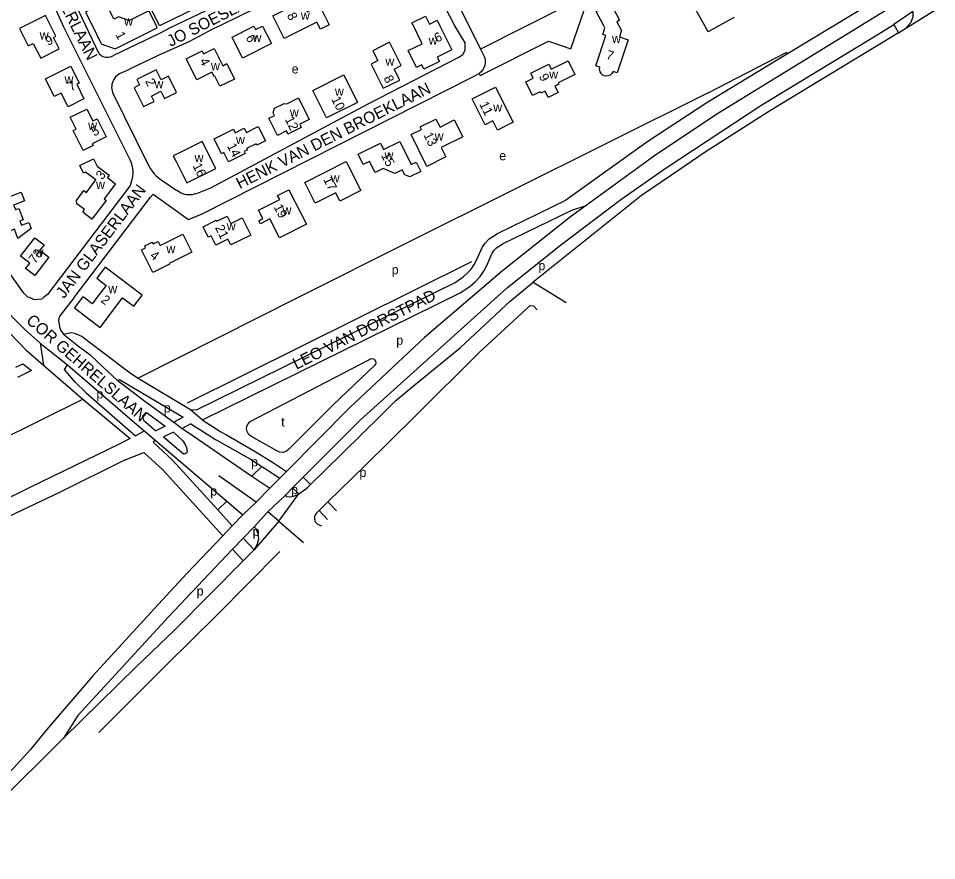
# Model space of a CAD drawing. Extents: x 156721 to 158827, y 386657 to 388950.
# Drawn here: x 158247.8 to 158644.2, y 386739.8 to 387103.3 of the extents above; entities that cross this region are included whole.
import ezdxf

# ---------------------------------------------------------------- set-up
doc = ezdxf.new("R2010")
doc.units = 0
for name, color, linetype in [('BLT_Basislijn', 7, 'Continuous'), ('BLT_Bebouwing', 7, 'Continuous'), ('BLT_Centroide', 7, 'Continuous'), ('BLT_Huisnummer', 7, 'Continuous'), ('BLT_Straatnaam', 7, 'Continuous'), ('BLT_Vlakafsluiter', 7, 'Continuous')]:
    doc.layers.add(name, color=color, linetype=linetype)

msp = doc.modelspace()

# ---------------------------------------------------------------- linework, layer by layer
at = {"layer": 'BLT_Basislijn'}
for p, q in [((158424.49, 387135.91), (158447.26, 387090.06)), ((158331.49, 387107.8), (158313.34, 387099.2)), ((158616.71, 387110.32), (158580.58, 387088.4)), ((158633.95, 387106.28), (158625.72, 387100.6)), ((158267.24, 387099.69), (158295.44, 387043.27)), ((158625.72, 387100.6), (158627.68, 387097.05)), ((158627.68, 387097.05), (158630.89, 387099.03)), ((158447.26, 387090.06), (158448.88, 387086.8)), ((158291.58, 387079.44), (158295.69, 387081.35)), ((158288.45, 387071.24), (158303.63, 387040.38)), ((158309.42, 387033.63), (158316.16, 387029.04)), ((158324.36, 387027.6), (158330.89, 387030.15)), ((158443.32, 386998.2), (158320.71, 386937.28)), ((158368.63, 386982.75), (158299.45, 386948.02)), ((158257.21, 386963.11), (158258.56, 386953.69)), ((158299.45, 386948.02), (158322.03, 386934.55)), ((158143.53, 386873.55), (158275.61, 386938.9)), ((158303.55, 386932.96), (158311.17, 386927.23)), ((158301.73, 386929.86), (158307.14, 386925.35)), ((158318.96, 386931.13), (158314.85, 386928.95)), ((158327.31, 386930.05), (158328.01, 386929.45)), ((158298.35, 386923.19), (158302.08, 386925.25)), ((158301.45, 386925.86), (158306.68, 386921.39)), ((158311.17, 386927.23), (158307.14, 386925.35)), ((158322.26, 386928.36), (158318.43, 386926.32)), ((158306.68, 386921.39), (158337.73, 386894.98)), ((158314.74, 386924.64), (158310.37, 386922.65)), ((158310.37, 386922.65), (158319.06, 386915.39)), ((158293.87, 386912.83), (158301.89, 386915.95)), ((158352.86, 386909.92), (158348.6, 386905.74)), ((158350.41, 386894.5), (158334.29, 386905.81)), ((158348.6, 386905.74), (158356.3, 386900.49)), ((158363.5, 386907.7), (158360.59, 386904.83)), ((158366.16, 386900.7), (158370.67, 386905.22)), ((158370.67, 386905.22), (158373.94, 386902.14)), ((158356.3, 386900.49), (158360.59, 386904.83)), ((158372.29, 386900.5), (158373.94, 386902.14)), ((158363.2, 386897.72), (158366.16, 386900.7)), ((158368.88, 386898.14), (158366.16, 386900.7)), ((158368.88, 386898.14), (158372.29, 386900.5)), ((158337.73, 386894.98), (158333.83, 386891.24)), ((158337.73, 386894.98), (158344.68, 386889.07)), ((158381.33, 386894.58), (158385.06, 386890.71)), ((158333.83, 386891.24), (158340.12, 386884.33)), ((158360.25, 386886.23), (158355.53, 386890.27)), ((158377.58, 386890.9), (158381.28, 386887.07)), ((158340.12, 386884.33), (158344.68, 386889.07)), ((158340.12, 386884.33), (158335.97, 386879.97)), ((158349.51, 386883.87), (158344.82, 386879.02)), ((158344.82, 386879.02), (158340.16, 386874.22)), ((158349.55, 386873.97), (158344.82, 386879.02)), ((158340.16, 386874.22), (158344.81, 386869.24)), ((158344.81, 386869.24), (158349.55, 386873.97)), ((158267.21, 386792.63), (158213.95, 386739.79))]:
    msp.add_line(p, q, dxfattribs=at)
for points in [[(158282.69, 387087.93), (158276.93, 387100), (158272.7, 387108.8), (158255.77, 387142.11), (158241.24, 387171.54), (158231.95, 387189.47), (158230.03, 387193.96), (158230.56, 387198.11), (158233.21, 387200.53), (158262.44, 387215.54), (158279.74, 387223.77), (158282.35, 387223.56), (158282.77, 387223.24), (158290.48, 387212.07), (158296.24, 387206.11), (158303.59, 387200.68), (158309.18, 387197.75)], [(158252.54, 386982.75), (158251.89, 386983.01), (158250.12, 386984.76), (158239.8, 386999.09), (158232.65, 387012.84), (158212.31, 387067.7), (158199.21, 387100), (158197.76, 387104.06), (158189.84, 387118.82), (158190.21, 387122.33), (158192.56, 387125.01), (158231.1, 387144.46), (158240.52, 387148.28), (158243.62, 387147.85), (158245.25, 387145.8), (158252.26, 387131.27), (158257.01, 387122.51), (158267.24, 387099.69)], [(158436.22, 387100), (158427.37, 387117.12), (158425.68, 387119.9), (158417.95, 387135.33), (158406.45, 387142.71), (158403.96, 387143.98), (158402.3, 387144.13), (158400.84, 387143.6), (158399.98, 387142.83), (158393.26, 387133.25), (158385.79, 387126.32), (158381.38, 387123.03), (158334.81, 387100), (158332.2, 387098.93), (158321.4, 387093.21), (158308.13, 387087.3), (158295.69, 387081.35)], [(158446.71, 387079.49), (158447.18, 387078.69), (158476.62, 387093.49), (158486.23, 387090.17), (158491.96, 387106.79), (158485.19, 387109.12), (158447.26, 387090.06)], [(158621.92, 387106.53), (158549.98, 387062.34), (158522.98, 387044.35), (158492.9, 387022.55)], [(158633.95, 387106.28), (158633.84, 387103.93), (158633.04, 387101.54), (158630.89, 387099.03)], [(158313.34, 387099.2), (158308.68, 387096.81), (158288.82, 387087.22)], [(158330.89, 387030.15), (158398.45, 387066.24), (158437.85, 387086.5), (158439.71, 387087.68), (158440.7, 387089.53), (158440.66, 387092.77), (158436.22, 387100)], [(158370.67, 386905.22), (158390.87, 386925.39), (158395.54, 386930.09), (158458.97, 386987.12), (158481.74, 387005.43), (158507.79, 387025.1), (158527.01, 387038.56), (158568.78, 387065.9), (158618.54, 387096.22), (158625.72, 387100.6)], [(158627.68, 387097.05), (158621.09, 387093.04), (158572.49, 387063.55)], [(158282.69, 387087.93), (158283.17, 387087.52), (158283.7, 387087.17), (158284.26, 387086.89), (158284.86, 387086.68), (158285.48, 387086.55), (158286.12, 387086.49), (158286.75, 387086.52), (158287.38, 387086.63), (158287.98, 387086.82), (158288.56, 387087.08), (158288.82, 387087.22)], [(158580.58, 387088.4), (158545.42, 387067.07), (158519.52, 387050.19), (158484.05, 387024.77)], [(158545.52, 387071.18), (158579.28, 387088.49), (158580.58, 387088.4)], [(158448.88, 387086.8), (158449.09, 387086.13), (158449.23, 387085.43), (158449.29, 387084.73), (158449.27, 387084.02), (158449.17, 387083.32), (158448.99, 387082.64), (158448.73, 387081.98), (158448.4, 387081.35), (158448.01, 387080.76), (158447.55, 387080.23), (158447.03, 387079.74), (158446.71, 387079.49)], [(158291.58, 387079.44), (158290.96, 387079.07), (158290.37, 387078.63), (158289.85, 387078.13), (158289.37, 387077.57), (158288.97, 387076.97), (158288.63, 387076.33), (158288.36, 387075.65), (158288.17, 387074.94), (158288.06, 387074.23), (158288.03, 387073.5), (158288.07, 387072.77), (158288.2, 387072.05), (158288.4, 387071.36), (158288.45, 387071.24)], [(158327.1, 387018.98), (158443.74, 387077.92), (158446.71, 387079.49)], [(158545.52, 387071.18), (158416.81, 387006.95), (158368.63, 386982.75)], [(158572.49, 387063.55), (158544.67, 387045.9), (158529.31, 387035.36), (158516.81, 387026.8), (158469.94, 386989.41)], [(158295.44, 387043.27), (158295.91, 387042.34), (158296.3, 387041.37), (158296.63, 387040.37), (158296.87, 387039.36), (158297.04, 387038.32), (158297.12, 387037.28), (158297.13, 387036.23), (158297.06, 387035.19), (158296.91, 387034.16), (158296.68, 387033.13), (158296.37, 387032.13), (158295.98, 387031.16), (158295.78, 387030.72)], [(158303.63, 387040.38), (158304.2, 387039.32), (158304.84, 387038.3), (158305.54, 387037.33), (158306.31, 387036.4), (158307.14, 387035.53), (158308.02, 387034.71), (158308.96, 387033.96), (158309.42, 387033.63)], [(158295.78, 387030.72), (158260.32, 386984.09), (158258.68, 386982.75)], [(158324.36, 387027.6), (158323.59, 387027.35), (158322.79, 387027.18), (158321.99, 387027.1), (158321.18, 387027.09), (158320.37, 387027.16), (158319.58, 387027.31), (158318.8, 387027.54), (158318.05, 387027.84), (158317.33, 387028.21), (158316.65, 387028.66), (158316.16, 387029.04)], [(158271.86, 386982.75), (158304.77, 387026.18), (158306.01, 387027.35)], [(158306.01, 387027.35), (158321.22, 387016.51), (158327.1, 387018.98)], [(158322.03, 386934.55), (158324.71, 386934.34), (158436.29, 386989.36), (158439.76, 386991.68), (158441.57, 386993.27), (158443.18, 386995.02), (158444.51, 386997.02), (158445.71, 386999.2), (158447.98, 387004.37), (158449.32, 387006.31), (158450.96, 387008.09), (158454.61, 387010.49), (158484.05, 387024.77)], [(158213.06, 387019.55), (158215.53, 387020.14), (158218.02, 387019.61), (158219.45, 387018.54), (158220.34, 387017.11), (158222.48, 387010.7), (158226.75, 387000.72), (158231.92, 386991.09), (158238.86, 386981.47), (158244.57, 386975.05), (158250.44, 386969.17), (158257.21, 386963.11)], [(158327.31, 386930.05), (158438.8, 386985.02), (158442.81, 386987.7), (158445.07, 386989.68), (158447.13, 386991.92), (158448.8, 386994.43), (158450.2, 386996.99), (158452.37, 387001.92), (158453.23, 387003.18), (158454.22, 387004.25), (158457.08, 387006.13), (158486.66, 387020.48), (158492.9, 387022.55)], [(158492.9, 387022.55), (158486.13, 387017.64), (158456.7, 386994.4), (158423.04, 386965.51), (158390.68, 386935.17), (158363.5, 386907.7)], [(158213.06, 387019.55), (158215.35, 387017.29), (158219.8, 387006.95), (158224.79, 386994.48), (158228.36, 386986.99), (158232.99, 386980.04), (158240.29, 386971.31), (158250.98, 386960.26), (158258.56, 386953.69)], [(158373.94, 386902.14), (158379.8, 386907.94), (158404.06, 386931.77), (158410.78, 386938.36), (158419.06, 386945.33), (158438.58, 386961.3), (158460.06, 386981.25), (158469.94, 386989.41)], [(158258.68, 386982.75), (158257.87, 386982.09), (158254.81, 386981.85), (158252.54, 386982.75)], [(158271.86, 386982.75), (158265.66, 386974.87), (158265.26, 386973.81), (158265.13, 386972.75), (158265.33, 386971.49), (158265.59, 386970.23), (158265.92, 386968.91), (158266.45, 386968.11), (158267.31, 386966.99)], [(158381.33, 386894.58), (158397.35, 386910.22), (158419.35, 386931.83), (158446.74, 386959.13), (158467.04, 386977.8), (158468.72, 386979.34), (158470.11, 386979.26), (158471.68, 386977.52)], [(158267.31, 386966.99), (158270.49, 386967.65), (158271.95, 386967.38), (158273.74, 386966.72), (158275.33, 386965.99), (158291.95, 386953.34)], [(158267.31, 386966.99), (158273.8, 386961.75), (158278.64, 386958.18)], [(158257.21, 386963.11), (158269.01, 386953.78)], [(158278.64, 386958.18), (158284.42, 386952.78), (158290.58, 386947.07)], [(158258.56, 386953.69), (158275.61, 386938.9)], [(158276.99, 386941.62), (158272.27, 386946.34), (158267.69, 386951.72), (158269.01, 386953.78)], [(158269.01, 386953.78), (158302.08, 386925.25)], [(158291.95, 386953.34), (158296.6, 386949.93), (158299.45, 386948.02)], [(158290.58, 386947.07), (158291.49, 386947.45), (158318.96, 386931.13)], [(158290.58, 386947.07), (158290.84, 386946.82), (158302.43, 386938.08)], [(158276.99, 386941.62), (158298.35, 386923.19)], [(158275.61, 386938.9), (158296.05, 386921.93), (158291.3, 386919.51)], [(158302.43, 386938.08), (158314.85, 386928.95)], [(158303.55, 386932.96), (158302.62, 386933.04), (158301.39, 386931.65), (158301.73, 386929.86)], [(158314.85, 386928.95), (158318.43, 386926.32)], [(158328.01, 386929.45), (158332.6, 386926.54)], [(158318.43, 386926.32), (158320.89, 386924.67), (158348.6, 386905.74)], [(158322.26, 386928.36), (158329.28, 386923.9)], [(158332.6, 386926.54), (158334.95, 386925.04), (158337.63, 386923.52)], [(158302.78, 386924.65), (158302.81, 386924.62)], [(158306.68, 386921.39), (158306.01, 386920.32), (158314.35, 386912.65), (158333.83, 386891.24)], [(158314.74, 386924.64), (158318.76, 386920.91), (158319.84, 386919.37), (158320.31, 386918.13), (158320.54, 386917.13), (158320.62, 386916.12), (158320.23, 386915.58), (158319.61, 386915.27), (158318.93, 386915.54)], [(158329.28, 386923.9), (158332.89, 386921.61), (158333.48, 386921.28)], [(158333.48, 386921.28), (158347.98, 386912.99), (158352.86, 386909.92)], [(158337.63, 386923.52), (158350.04, 386916.42), (158357.86, 386911.49), (158363.5, 386907.7)], [(158291.3, 386919.51), (158252.68, 386900.82), (158183.93, 386866.91), (158159.48, 386854.57)], [(158301.89, 386915.95), (158310.09, 386908.41), (158335.97, 386879.97)], [(158293.87, 386912.83), (158265.55, 386898.65), (158246.4, 386889.54), (158171.15, 386852.36), (158168.89, 386851.2)], [(158352.86, 386909.92), (158355.68, 386908.14), (158360.59, 386904.83)], [(158363.2, 386897.72), (158363.2, 386897.28), (158363.5, 386896.87), (158365.09, 386896.83), (158366.53, 386897.1), (158367.8, 386897.53), (158368.88, 386898.14)], [(158381.33, 386894.58), (158377.58, 386890.9)], [(158377.06, 386890.39), (158376.29, 386889.61), (158375.92, 386889.07), (158375.7, 386888.57), (158375.57, 386888.11), (158375.54, 386887.52), (158375.63, 386886.96), (158375.74, 386886.47), (158376.07, 386885.91), (158376.48, 386885.39), (158377.03, 386884.91), (158377.57, 386884.66), (158378.25, 386884.49), (158378.6, 386884.49)], [(158377.58, 386890.9), (158377.06, 386890.39)], [(158349.55, 386873.97), (158351.01, 386876.52), (158351.55, 386878.65), (158351.25, 386880.83), (158350.45, 386883.03), (158349.51, 386883.87)], [(158335.97, 386879.97), (158320.52, 386863.71), (158306.53, 386848.65), (158279.89, 386819.58), (158259.93, 386796.26), (158253.01, 386787.79), (158245.61, 386779.7), (158238.77, 386772.79)], [(158340.16, 386874.22), (158312.56, 386844.94), (158273.39, 386802.44), (158267.21, 386792.63)], [(158360.59, 386873.18), (158333.26, 386845.55), (158311.71, 386824.3), (158282.57, 386795.15)], [(158267.21, 386792.63), (158298.66, 386823.39), (158315.35, 386839.35), (158344.81, 386869.24)]]:
    msp.add_lwpolyline(points, dxfattribs=at)
msp.add_lwpolyline([(158348.16, 386923.04), (158347.18, 386923.89), (158346.56, 386924.93), (158346.31, 386926.13), (158346.43, 386927.26), (158346.93, 386928.37), (158347.89, 386929.36), (158399.06, 386955.9), (158399.59, 386956.28), (158400.3, 386956.44), (158401.01, 386956.3), (158401.57, 386955.92), (158401.97, 386955.3), (158402.08, 386954.64), (158401.94, 386954), (158401.53, 386953.41), (158383.82, 386936.71), (158364.56, 386917.42), (158363.58, 386916.5), (158362.11, 386915.94), (158360.57, 386916.01), (158359.33, 386916.58)], close=True, dxfattribs=at)
at = {"layer": 'BLT_Bebouwing'}
for points in [[(158308.74, 387100.12), (158306.5, 387104.59), (158300.04, 387117.52), (158305.76, 387120.38), (158310.58, 387110.74), (158318.8, 387114.85), (158315.3, 387121.86), (158317.49, 387122.96), (158321.96, 387125.2), (158325.01, 387118.94), (158325.27, 387119.06), (158326.92, 387115.78), (158325.5, 387115.08), (158328.27, 387109.57), (158325.6, 387108.23), (158308.74, 387100.12)], [(158556.84, 387103.68), (158550.15, 387100), (158545.5, 387097.44), (158544.1, 387100), (158538.13, 387110.87), (158546.49, 387115.44), (158544.36, 387119.29)], [(158307.71, 387099.26), (158307.34, 387100), (158304.05, 387106.49), (158295.2, 387102.04), (158294.97, 387102.49), (158291.01, 387104.01), (158289.02, 387103), (158285.35, 387110.21), (158281.25, 387108.16), (158276.77, 387105.92), (158279.72, 387100), (158283.59, 387092.23), (158289.6, 387090.2), (158307.71, 387099.26)], [(158501.37, 387095.91), (158500.1, 387096.37), (158501, 387099.15), (158500.55, 387100), (158497.18, 387106.26), (158503.46, 387109.62), (158507.29, 387102.46), (158506.12, 387101.83), (158508.14, 387098.04), (158507.23, 387095.31), (158510.99, 387094.05), (158506.31, 387079.79), (158504.48, 387080.37), (158503.98, 387079.51), (158503.23, 387078.82), (158502.28, 387078.43), (158501.22, 387078.37), (158500.23, 387078.7), (158499.43, 387079.38), (158498.9, 387080.27), (158498.68, 387081.29), (158498.85, 387082.25), (158497.06, 387082.86), (158501.37, 387095.91)], [(158251.96, 387091.38), (158254.21, 387092.5), (158257.42, 387086.07), (158265.45, 387090.09), (158262.95, 387095.08), (158263.93, 387095.56), (158259.45, 387104.58), (158248.21, 387098.89), (158251.96, 387091.38)], [(158422.08, 387092.35), (158418.29, 387100), (158417.64, 387101.32), (158423.53, 387104.2), (158425.2, 387100.85), (158428.56, 387102.51), (158429.78, 387100), (158434.85, 387089.65), (158428.62, 387086.54), (158429.56, 387084.66), (158422.83, 387081.33), (158421.9, 387083.22), (158419.65, 387082.11), (158416.06, 387089.38), (158422.08, 387092.35)], [(158349.49, 387099.9), (158350.2, 387098.48), (158353.18, 387099.98), (158356.98, 387092.37), (158344.57, 387086.14), (158340.03, 387095.17), (158349.49, 387099.9)], [(158405.25, 387073.12), (158412.41, 387076.66), (158410.02, 387081.43), (158413.06, 387082.95), (158408.05, 387092.95), (158400.83, 387089.34), (158402.98, 387085.04), (158400.03, 387083.57), (158405.25, 387073.12)], [(158335.97, 387082.86), (158337.77, 387083.76), (158341.07, 387077.1), (158334.81, 387073.99), (158332.65, 387078.33), (158332.26, 387078.13), (158331.32, 387080), (158324.75, 387076.71), (158320.18, 387085.83), (158327.06, 387089.24)], [(158327.06, 387089.24), (158327.71, 387087.93), (158332.31, 387090.22), (158335.97, 387082.86)], [(158301.86, 387065.26), (158306.34, 387067.48), (158305.29, 387069.76), (158309.31, 387071.8), (158310.89, 387068.68), (158316.08, 387071.29), (158312.55, 387078.34), (158309.42, 387076.75), (158307.24, 387081.04), (158298.93, 387076.87), (158300.09, 387074.56), (158297.8, 387073.38), (158301.86, 387065.26)], [(158277.32, 387064.16), (158279.86, 387059.04), (158281.74, 387059.97), (158285.62, 387052.15), (158279.6, 387049.16), (158280, 387048.36), (158275.76, 387046.25), (158271.49, 387054.86), (158272.71, 387055.47), (158270.16, 387060.61), (158277.32, 387064.16)], [(158320.45, 387032.29), (158332.97, 387038.55), (158327.16, 387050.18), (158318.21, 387045.71), (158314.63, 387043.95), (158316.03, 387041.23), (158320.45, 387032.29)], [(158404.09, 387049.45), (158405.46, 387046.69), (158412.38, 387050.12), (158417.33, 387040.2), (158419.53, 387041.29), (158421.55, 387037.23), (158416.76, 387034.84), (158414.61, 387035.76), (158413.52, 387037.95), (158410.34, 387036.35), (158405.27, 387038.49), (158401.74, 387036.76), (158399.33, 387041.57), (158396.62, 387040.21), (158394.41, 387044.61), (158404.09, 387049.45)], [(158276.04, 387028.95), (158277.21, 387028.09), (158281.29, 387033.59), (158276.71, 387036.94), (158275.87, 387036.53), (158274.3, 387039.74), (158280.21, 387042.72), (158281.81, 387039.51), (158286.96, 387035.58), (158286.23, 387034.62), (158289.77, 387031.94), (158284.76, 387025.38), (158285.71, 387024.66), (158279.56, 387016.6), (158275.58, 387019.62), (158276.34, 387020.78), (158273.01, 387023.3), (158272.84, 387024.7), (158276.04, 387028.95)], [(158389.26, 387041.46), (158395.55, 387028.96), (158386.61, 387024.46), (158384.82, 387028.03), (158375.88, 387023.54), (158371.39, 387032.48), (158389.26, 387041.46)], [(158254.86, 387008.64), (158258.85, 387005.61), (158257.03, 387003.23), (158260.99, 387000.19), (158254.87, 386992.27), (158250.89, 386995.31), (158252.72, 386997.68), (158248.77, 387000.73), (158254.86, 387008.64)], [(158300.44, 386982.75), (158301.23, 386983.79), (158285.3, 386995.89), (158281.66, 386991.1), (158285.64, 386988.07), (158281.6, 386982.75)], [(158275.28, 386982.75), (158271.95, 386978.37), (158283.11, 386969.9)], [(158276.12, 386982.75), (158275.59, 386983.16), (158275.28, 386982.75)], [(158281.6, 386982.75), (158279.59, 386980.12), (158276.12, 386982.75)], [(158283.11, 386969.9), (158292.8, 386982.65), (158297.6, 386979.01), (158300.44, 386982.75)], [(158246.63, 386952.74), (158249.7, 386954.25), (158253.39, 386951.35), (158247.34, 386948.36)]]:
    msp.add_lwpolyline(points, dxfattribs=at)
for points in [[(158357.68, 387104.4), (158370.2, 387110.64), (158372.43, 387106.16), (158377.8, 387108.82), (158381.96, 387100.5), (158378.19, 387098.65), (158376.68, 387101.7), (158362.52, 387094.67)], [(158468.95, 387079.65), (158476.71, 387083.52), (158477.8, 387081.36), (158485.09, 387085.01), (158488.03, 387079.03), (158480.76, 387075.45), (158481.05, 387074.85), (158479.36, 387074.02), (158480.74, 387071.23), (158476.53, 387069.14), (158475.15, 387071.9), (158473.3, 387070.98), (158473.01, 387071.56), (158469.72, 387069.93), (158466.78, 387075.86), (158470.04, 387077.49)], [(158259.53, 387077.19), (158270.4, 387082.63), (158274.05, 387075.39), (158272.98, 387074.83), (158276.08, 387068.58), (158269.21, 387065.14), (158266.24, 387071.05), (158263.26, 387069.55)], [(158374.84, 387072.2), (158388.27, 387078.89), (158394.2, 387066.98), (158380.8, 387060.29)], [(158443.68, 387068.55), (158453.77, 387073.59), (158461.33, 387058.42), (158454.6, 387055.08), (158452.61, 387059.06), (158449.26, 387057.38)], [(158368.68, 387068.95), (158373.34, 387059.65), (158369.25, 387057.6), (158369.92, 387056.26), (158364.17, 387053.35), (158363.5, 387054.71), (158359.68, 387052.78), (158355.96, 387060.24), (158358.32, 387061.42), (158357.78, 387062.51), (158358.3, 387064.53), (158362.47, 387066.61), (158363.69, 387066.44)], [(158417.3, 387053.15), (158421.82, 387055.36), (158421.28, 387056.46), (158428.05, 387059.85), (158429.8, 387056.36), (158435.97, 387059.44), (158439.63, 387052.16), (158430.24, 387047.5), (158432.24, 387043.47), (158424.1, 387039.43)], [(158332.23, 387051.28), (158340.6, 387055.44), (158341.38, 387053.89), (158345.32, 387055.85), (158346.2, 387054.09), (158351.36, 387056.67), (158354.44, 387050.39), (158350.77, 387048.59), (158350.48, 387049.17), (158346.32, 387047.11), (158346.62, 387046.51), (158345.31, 387045.87), (158345.75, 387044.98), (158338.5, 387041.34), (158336.48, 387045.41), (158335.4, 387044.88)], [(158239.55, 387024.67), (158248.97, 387028.3), (158250.44, 387024.53), (158245.72, 387022.67), (158246.49, 387020.73), (158247.91, 387021.29), (158249.83, 387016.41), (158248.39, 387015.87), (158249.11, 387013.97), (158252.33, 387015.19), (158253.3, 387012.65), (158247.61, 387008.3), (158246.07, 387012.37), (158239.66, 387009.87), (158238.37, 387013.14), (158237.64, 387012.85), (158236.52, 387015.73), (158237.24, 387016.02), (158235.98, 387019.28), (158240.89, 387021.18)], [(158364.57, 387029.35), (158372.1, 387014.47), (158360.45, 387008.57), (158356.32, 387016.73), (158352.24, 387014.66), (158351.64, 387015.87), (158353.37, 387016.87), (158351.44, 387020.48), (158360.61, 387025.12), (158359.71, 387026.89)], [(158344.41, 387017.15), (158348.12, 387009.79), (158339.51, 387005.52), (158338.26, 387008.03), (158332.97, 387005.41), (158330.96, 387009.41), (158329.75, 387008.91), (158327.53, 387013.39), (158333.15, 387016.19), (158333.39, 387015.7), (158337.9, 387017.94), (158339.49, 387014.71)], [(158318.8, 387010.15), (158322.68, 387002.44), (158312.82, 386997.54), (158312.95, 386997.26), (158305.81, 386993.68), (158300.93, 387003.43), (158302.69, 387004.32), (158302.32, 387005.07), (158305.55, 387006.68), (158305.93, 387005.95), (158308.09, 387007.04), (158308.99, 387005.25)]]:
    msp.add_lwpolyline(points, close=True, dxfattribs=at)
at = {"layer": 'BLT_Vlakafsluiter'}
for p, q in [((158630.89, 387099.03), (158644.17, 387107.25)), ((158469.94, 386989.41), (158484.18, 386980.66)), ((158322.03, 386934.55), (158327.31, 386930.05)), ((158356.3, 386900.49), (158350.41, 386894.5)), ((158355.53, 386890.27), (158363.2, 386897.72)), ((158360.25, 386886.23), (158368.88, 386898.14)), ((158350.41, 386894.5), (158344.68, 386889.07)), ((158349.51, 386883.87), (158355.53, 386890.27)), ((158360.25, 386886.23), (158349.55, 386873.97)), ((158360.25, 386886.23), (158370.89, 386877.07))]:
    msp.add_line(p, q, dxfattribs=at)

# ---------------------------------------------------------------- texts
at = {"layer": 'BLT_Centroide'}
for s, p in [('w', (158293.43, 387100.19)), ('w', (158369.71, 387102.66)), ('w', (158257, 387094.12)), ('w', (158348.86, 387093.06)), ('w', (158504.02, 387092.67)), ('w', (158424.86, 387091.94)), ('w', (158330.91, 387080.91)), ('w', (158406.22, 387082.81)), ('e', (158365.76, 387079.5)), ('w', (158476.9, 387077.28)), ('w', (158267.7, 387075.14)), ('w', (158306.53, 387073.16)), ('w', (158384.41, 387069.88)), ('w', (158364.98, 387060.88)), ('w', (158452.77, 387063)), ('w', (158277.89, 387055.16)), ('w', (158341.7, 387049)), ('w', (158427.47, 387050.56)), ('w', (158323.84, 387041.25)), ('w', (158405.84, 387042.47)), ('e', (158455.36, 387042.05)), ('w', (158281.3, 387029.7)), ('w', (158382.6, 387032.5)), ('w', (158361.81, 387018.61)), ('w', (158337.73, 387011.75)), ('w', (158311.67, 387001.94)), ('w', (158254.8, 387000.44)), ('p', (158472.27, 386994.58)), ('p', (158408.95, 386992.84)), ('w', (158286.59, 386984.69)), ('p', (158410.92, 386962.44)), ('p', (158281.5, 386939.27)), ('p', (158310.57, 386933.24)), ('t', (158361.24, 386927.16)), ('p', (158348.22, 386909.94)), ('p', (158395.03, 386905.38)), ('p', (158365.53, 386897.99)), ('p', (158330.61, 386897.34)), ('p', (158348.91, 386879.91)), ('p', (158324.72, 386854.21))]:
    msp.add_text(s, height=4, dxfattribs=at).set_placement(p)
at = {"layer": 'BLT_Huisnummer'}
for s, rotation, p in [('8', 296.4661, (158363.6, 387104.65)), ('9', 26.5308, (158260.6, 387091.38)), ('1', 296.9579, (158289.56, 387096.33)), ('6', 296.6538, (158345.83, 387095.07)), ('6', 26.2711, (158428.47, 387092.74)), ('7', 342.1699, (158501.19, 387085.89)), ('4', 296.6027, (158325.87, 387085)), ('9', 296.3482, (158472.37, 387078.29)), ('7', 26.5434, (158270.44, 387071.79)), ('2', 296.5594, (158302.41, 387076.2)), ('8', 296.5475, (158405.32, 387077.54)), ('10', 296.4641, (158382.79, 387068.45)), ('11', 296.3703, (158446.68, 387066.28)), ('12', 296.5282, (158362.71, 387059.79)), ('5', 26.3975, (158280.48, 387052.28)), ('13', 296.0901, (158422.58, 387052.96)), ('14', 296.3966, (158337.77, 387048.26)), ('15', 296.6483, (158404.23, 387044.21)), ('16', 296.3104, (158322.92, 387039.69)), ('3', 52.7802, (158283.99, 387033.38)), ('17', 296.6983, (158379.29, 387033.78)), ('19', 296.8286, (158357.88, 387021.92)), ('21', 296.4607, (158332.6, 387013)), ('73', 52.3262, (158254.98, 386997.17)), ('4', 322.7835, (158304.28, 387000.27)), ('2', 322.7906, (158283.09, 386981.12))]:
    msp.add_text(s, height=4, rotation=rotation, dxfattribs=at).set_placement(p)
at = {"layer": 'BLT_Straatnaam'}
for s, height, rotation, p in [('JAN GLASERLAAN', 5, 296.5976, (158251.28, 387137.54)), ('JO SOESLAAN', 5, 27.0889, (158313.52, 387090.88)), ('HENK VAN DEN BROEKLAAN', 4.9999, 26.7944, (158343.36, 387029.54)), ('JAN GLASERLAAN', 5, 52.8448, (158267.48, 386982.07)), ('LEO VAN DORSTPAD', 5, 26.6941, (158367.79, 386951.6)), ('COR GEHRELSLAAN', 5, 318.9498, (158250.8, 386972.33))]:
    msp.add_text(s, height=height, rotation=rotation, dxfattribs=at).set_placement(p)

doc.saveas('drawing.dxf')
